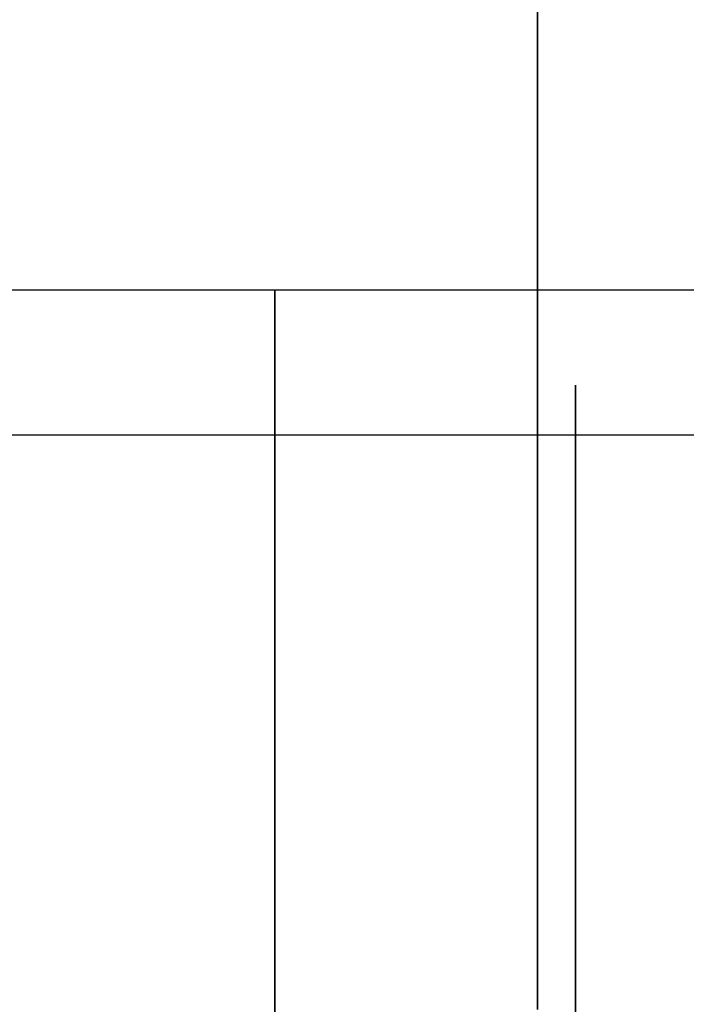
# Model space of a CAD drawing. Header units: millimetres. Extents: x -105 to 152, y -114 to 65.
# Tile 292 of 329: x 101.16 to 102.9, y -35.62 to -33.04. Entities that reach past the tile are written whole.
import ezdxf

# ---------------------------------------------------------------- set-up
doc = ezdxf.new("R2010")
doc.units = ezdxf.units.MM
doc.layers.add('Layer 01', color=18, linetype='Continuous', true_color=0x000000)

# ---------------------------------------------------------------- blocks, each defined once
blk = doc.blocks.new('Block 02')
at = {"layer": 'Layer 01'}
for p, q in [((98.576, -33.75, 57.0526), (105.076, -33.75, 57.0526)), ((98.551, -34.1295, 57.9244), (106.676, -34.1295, 57.9244))]:
    blk.add_line(p, q, dxfattribs=at)
at = {"layer": 'Layer 01', "extrusion": (1, -1.30625e-12, -1.69624e-13)}
blk.add_arc((0, 0, 102.5147), 35.9386, 187.4476, 232.5524, dxfattribs=at)
at = {"layer": 'Layer 01', "extrusion": (1, -7.88388e-13, 1.03078e-12)}
blk.add_arc((0, 0, 102.5147), 35.9386, 127.4476, 172.5524, dxfattribs=at)
at = {"layer": 'Layer 01', "extrusion": (1, 0, 0)}
for centre, radius, start, end in [((-37, 57.0526, 102.6135), 3, 286.8945, 106.8945), ((-37, 57.0526, 101.826), 3.25, 270, 90)]:
    blk.add_arc(centre, radius, start, end, dxfattribs=at)

msp = doc.modelspace()

# ---------------------------------------------------------------- block references
at = {"layer": 'Layer 01'}
msp.add_blockref('Block 02', (0, 0), dxfattribs=at)

doc.saveas('drawing.dxf')
